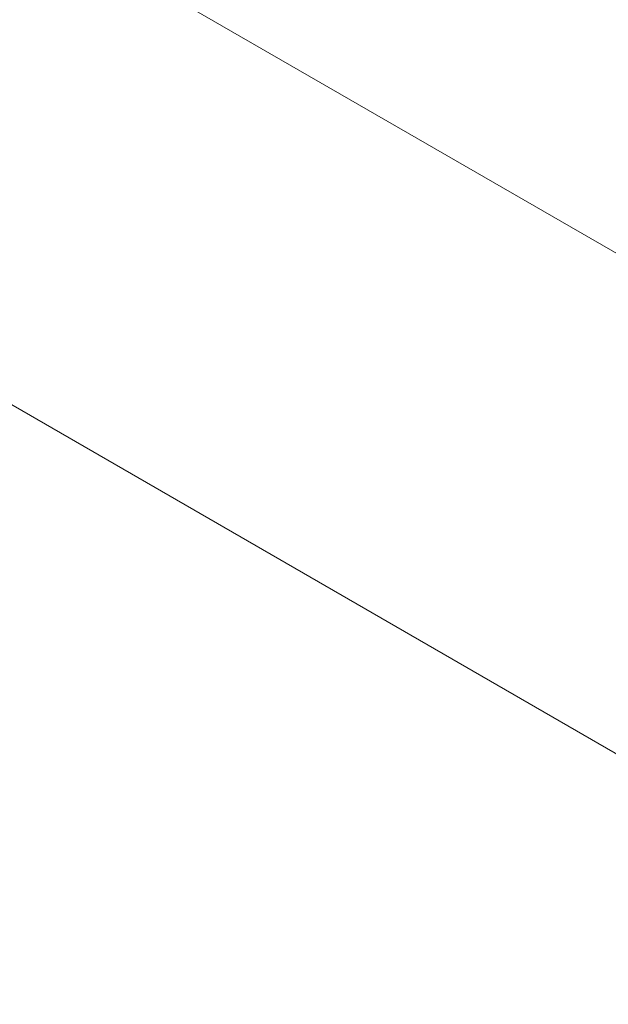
# Model space of a CAD drawing. Header units: millimetres. Extents: x 525 to 29324, y 175 to 20618.
# Tile 368 of 588: x 21366 to 21452, y 12867 to 13011. Entities that reach past the tile are written whole.
import ezdxf

# ---------------------------------------------------------------- set-up
doc = ezdxf.new("R2010")
doc.units = ezdxf.units.MM
doc.linetypes.add('SLD-Continua', pattern=[0])

msp = doc.modelspace()

# ---------------------------------------------------------------- linework, layer by layer
at = {"color": 7, "linetype": 'SLD-Continua', "lineweight": 18, "ltscale": 35}
for p, q in [((21639.71, 12869.35), (21313.13, 13057.83)), ((21639.71, 12869.35), (21313.13, 13057.83)), ((21639.71, 12869.35), (21313.13, 13057.83)), ((21639.71, 12869.35), (21313.13, 13057.83)), ((21639.71, 12869.35), (21313.13, 13057.83)), ((21639.71, 12795.85), (21318.35, 12981.32)), ((21639.71, 12795.85), (21318.35, 12981.32)), ((21639.71, 12795.85), (21318.35, 12981.32)), ((21639.71, 12795.85), (21318.35, 12981.32)), ((21639.71, 12795.85), (21318.35, 12981.32))]:
    msp.add_line(p, q, dxfattribs=at)

doc.saveas('drawing.dxf')
